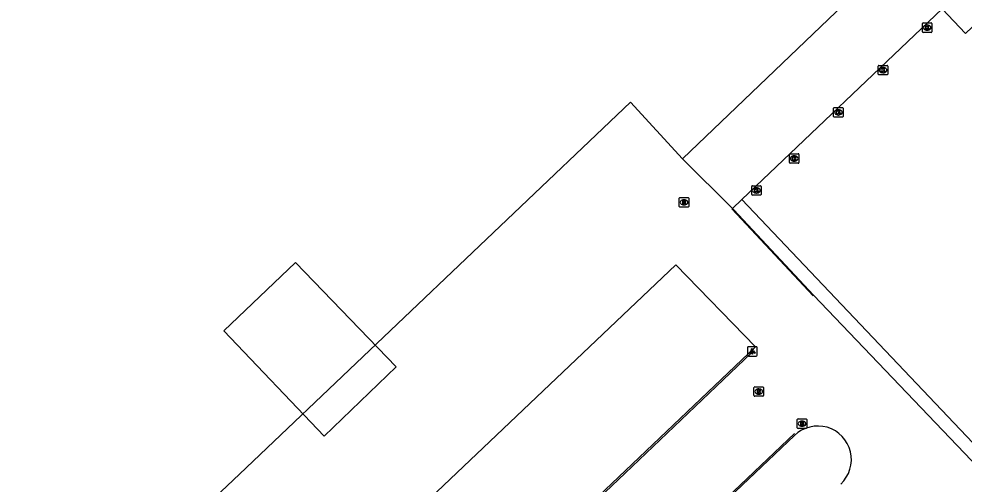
# Model space of a CAD drawing. Extents: x 156141 to 158132, y 385651 to 388399.
# Drawn here: x 156622.8 to 156722.3, y 388114.4 to 388163.4 of the extents above; entities that cross this region are included whole.
import ezdxf

# ---------------------------------------------------------------- set-up
doc = ezdxf.new("R2010")
doc.units = 0
for name, color, linetype in [('IMGEO_Brandkraan', 7, 'Continuous'), ('IMGEO_Kolk', 7, 'Continuous'), ('IMGEO_Lichtpunt', 7, 'Continuous'), ('IMGEO_Lijnafwatering', 7, 'Continuous'), ('IMGEO_Pand_vergunning_verleend', 7, 'Continuous'), ('IMGEO_Parkeervlak_gesloten', 7, 'Continuous'), ('IMGEO_Rijbaan_lokaal_gesloten', 7, 'Continuous'), ('IMGEO_Rioolput', 7, 'Continuous')]:
    doc.layers.add(name, color=color, linetype=linetype)

msp = doc.modelspace()

# ---------------------------------------------------------------- linework, layer by layer
at = {"layer": 'IMGEO_Brandkraan'}
for p, q in [((156704.776, 388120.303), (156704.776, 388121.155)), ((156704.851, 388121.229), (156705.703, 388121.229)), ((156705.287, 388120.449), (156705.262, 388120.449)), ((156705.264, 388121.009), (156705.289, 388121.009)), ((156705.777, 388121.155), (156705.777, 388120.303)), ((156705.703, 388120.229), (156704.851, 388120.229))]:
    msp.add_line(p, q, dxfattribs=at)
for points in [[(156704.776, 388120.303), (156704.776, 388121.155)], [(156704.851, 388121.229), (156705.703, 388121.229)], [(156705.124, 388120.929), (156705.124, 388120.529), (156705.337, 388120.529)], [(156705.355, 388120.929), (156705.124, 388120.929)], [(156705.303, 388120.848), (156705.249, 388120.848), (156705.249, 388120.772)], [(156705.249, 388120.772), (156705.302, 388120.772)], [(156705.311, 388120.696), (156705.249, 388120.696), (156705.249, 388120.615)], [(156705.249, 388120.615), (156705.311, 388120.615)], [(156705.777, 388121.155), (156705.777, 388120.303)], [(156705.703, 388120.229), (156704.851, 388120.229)]]:
    msp.add_lwpolyline(points, dxfattribs=at)
for centre, radius, start, end in [((156704.853, 388121.153), 0.0765, 91.55205, 178.44795), ((156704.853, 388121.153), 0.0765, 91.55205, 178.44795), ((156704.853, 388120.305), 0.0765, 181.55205, 268.44795), ((156704.853, 388120.305), 0.0765, 181.55205, 268.44795), ((156705.304, 388120.81), 0.0379, 267.82845, 90.93552), ((156705.312, 388120.655), 0.0404, 269.87594, 90.50774), ((156705.343, 388120.78), 0.251, 268.66757, 293.53466), ((156705.359, 388120.784), 0.145, 59.4692, 91.53667), ((156705.384, 388120.831), 0.0922, 285.51372, 58.15012), ((156705.389, 388120.639), 0.105, 301.31148, 78.98903), ((156705.701, 388121.153), 0.0765, 1.55205, 88.44795), ((156705.701, 388121.153), 0.0765, 1.55205, 88.44795), ((156705.701, 388120.305), 0.0765, 271.55205, 358.44795), ((156705.701, 388120.305), 0.0765, 271.55205, 358.44795)]:
    msp.add_arc(centre, radius, start, end, dxfattribs=at)
for centre, major_axis, ratio, start_param, end_param in [((156705.263, 388120.729), (-0.387, 0.002), 0.722429, 4.712389, 7.853982), ((156705.288, 388120.729), (-0.39, 0.002), 0.717154, 1.570796, 4.712389)]:
    msp.add_ellipse(centre, major_axis=major_axis, ratio=ratio, start_param=start_param, end_param=end_param, dxfattribs=at)
at = {"layer": 'IMGEO_Kolk'}
for p, q in [((156717.95, 388162.022), (156717.95, 388162.874)), ((156718.025, 388162.948), (156718.877, 388162.948)), ((156718.461, 388162.168), (156718.436, 388162.168)), ((156718.438, 388162.728), (156718.463, 388162.728)), ((156718.951, 388162.874), (156718.951, 388162.022)), ((156718.877, 388161.948), (156718.025, 388161.948)), ((156713.302, 388157.55), (156713.302, 388158.402)), ((156713.377, 388158.476), (156714.229, 388158.476)), ((156713.79, 388158.256), (156713.815, 388158.256)), ((156714.303, 388158.402), (156714.303, 388157.55)), ((156714.229, 388157.476), (156713.377, 388157.476)), ((156713.813, 388157.696), (156713.788, 388157.696)), ((156708.6, 388153.099), (156708.6, 388153.951)), ((156708.675, 388154.025), (156709.527, 388154.025)), ((156709.111, 388153.245), (156709.086, 388153.245)), ((156709.088, 388153.805), (156709.113, 388153.805)), ((156709.601, 388153.951), (156709.601, 388153.099)), ((156709.527, 388153.025), (156708.675, 388153.025)), ((156704.027, 388149.161), (156704.879, 388149.161)), ((156703.952, 388148.235), (156703.952, 388149.087)), ((156704.879, 388148.161), (156704.027, 388148.161)), ((156704.463, 388148.381), (156704.438, 388148.381)), ((156704.44, 388148.941), (156704.465, 388148.941)), ((156704.953, 388149.087), (156704.953, 388148.235)), ((156699.97, 388144.875), (156699.97, 388145.727)), ((156700.045, 388145.801), (156700.897, 388145.801)), ((156700.458, 388145.581), (156700.483, 388145.581)), ((156700.971, 388145.727), (156700.971, 388144.875)), ((156700.897, 388144.801), (156700.045, 388144.801)), ((156700.481, 388145.021), (156700.456, 388145.021))]:
    msp.add_line(p, q, dxfattribs=at)
for points in [[(156717.95, 388162.022), (156717.95, 388162.874)], [(156718.025, 388162.948), (156718.877, 388162.948)], [(156718.271, 388162.648), (156718.394, 388162.648), (156718.394, 388162.497), (156718.524, 388162.648), (156718.688, 388162.648), (156718.542, 388162.497), (156718.695, 388162.248), (156718.543, 388162.248), (156718.458, 388162.412), (156718.394, 388162.345), (156718.394, 388162.248), (156718.271, 388162.248), (156718.271, 388162.648)], [(156718.951, 388162.874), (156718.951, 388162.022)], [(156718.877, 388161.948), (156718.025, 388161.948)], [(156713.302, 388157.55), (156713.302, 388158.402)], [(156713.377, 388158.476), (156714.229, 388158.476)], [(156713.623, 388158.176), (156713.746, 388158.176), (156713.746, 388158.025), (156713.876, 388158.176), (156714.04, 388158.176), (156713.894, 388158.025), (156714.047, 388157.776), (156713.895, 388157.776), (156713.81, 388157.94), (156713.746, 388157.873), (156713.746, 388157.776), (156713.623, 388157.776), (156713.623, 388158.176)], [(156714.303, 388158.402), (156714.303, 388157.55)], [(156714.229, 388157.476), (156713.377, 388157.476)], [(156708.6, 388153.099), (156708.6, 388153.951)], [(156708.675, 388154.025), (156709.527, 388154.025)], [(156708.921, 388153.725), (156709.044, 388153.725), (156709.044, 388153.574), (156709.174, 388153.725), (156709.338, 388153.725), (156709.192, 388153.574), (156709.345, 388153.325), (156709.193, 388153.325), (156709.108, 388153.489), (156709.044, 388153.422), (156709.044, 388153.325), (156708.921, 388153.325), (156708.921, 388153.725)], [(156709.601, 388153.951), (156709.601, 388153.099)], [(156709.527, 388153.025), (156708.675, 388153.025)], [(156704.027, 388149.161), (156704.879, 388149.161)], [(156703.952, 388148.235), (156703.952, 388149.087)], [(156704.879, 388148.161), (156704.027, 388148.161)], [(156704.273, 388148.861), (156704.396, 388148.861), (156704.396, 388148.71), (156704.526, 388148.861), (156704.69, 388148.861), (156704.544, 388148.71), (156704.697, 388148.461), (156704.545, 388148.461), (156704.46, 388148.625), (156704.396, 388148.558), (156704.396, 388148.461), (156704.273, 388148.461), (156704.273, 388148.861)], [(156704.953, 388149.087), (156704.953, 388148.235)], [(156699.97, 388144.875), (156699.97, 388145.727)], [(156700.045, 388145.801), (156700.897, 388145.801)], [(156700.291, 388145.501), (156700.414, 388145.501), (156700.414, 388145.35), (156700.544, 388145.501), (156700.708, 388145.501), (156700.562, 388145.35), (156700.715, 388145.101), (156700.563, 388145.101), (156700.478, 388145.265), (156700.414, 388145.198), (156700.414, 388145.101), (156700.291, 388145.101), (156700.291, 388145.501)], [(156700.971, 388145.727), (156700.971, 388144.875)], [(156700.897, 388144.801), (156700.045, 388144.801)]]:
    msp.add_lwpolyline(points, dxfattribs=at)
for centre, start, end in [((156718.027, 388162.872), 91.55205, 178.44795), ((156718.027, 388162.872), 91.55205, 178.44795), ((156718.875, 388162.872), 1.55205, 88.44795), ((156718.875, 388162.872), 1.55205, 88.44795), ((156718.027, 388162.024), 181.55205, 268.44795), ((156718.027, 388162.024), 181.55205, 268.44795), ((156718.875, 388162.024), 271.55205, 358.44795), ((156718.875, 388162.024), 271.55205, 358.44795), ((156713.379, 388158.4), 91.55205, 178.44795), ((156713.379, 388158.4), 91.55205, 178.44795), ((156714.227, 388158.4), 1.55205, 88.44795), ((156714.227, 388158.4), 1.55205, 88.44795), ((156713.379, 388157.552), 181.55205, 268.44795), ((156713.379, 388157.552), 181.55205, 268.44795), ((156714.227, 388157.552), 271.55205, 358.44795), ((156714.227, 388157.552), 271.55205, 358.44795), ((156708.677, 388153.949), 91.55205, 178.44795), ((156708.677, 388153.949), 91.55205, 178.44795), ((156709.525, 388153.949), 1.55205, 88.44795), ((156709.525, 388153.949), 1.55205, 88.44795), ((156708.677, 388153.101), 181.55205, 268.44795), ((156708.677, 388153.101), 181.55205, 268.44795), ((156709.525, 388153.101), 271.55205, 358.44795), ((156709.525, 388153.101), 271.55205, 358.44795), ((156704.029, 388149.085), 91.55205, 178.44795), ((156704.029, 388149.085), 91.55205, 178.44795), ((156704.877, 388149.085), 1.55205, 88.44795), ((156704.877, 388149.085), 1.55205, 88.44795), ((156704.029, 388148.237), 181.55205, 268.44795), ((156704.029, 388148.237), 181.55205, 268.44795), ((156704.877, 388148.237), 271.55205, 358.44795), ((156704.877, 388148.237), 271.55205, 358.44795), ((156700.047, 388145.725), 91.55205, 178.44795), ((156700.047, 388145.725), 91.55205, 178.44795), ((156700.895, 388145.725), 1.55205, 88.44795), ((156700.895, 388145.725), 1.55205, 88.44795), ((156700.047, 388144.877), 181.55205, 268.44795), ((156700.047, 388144.877), 181.55205, 268.44795), ((156700.895, 388144.877), 271.55205, 358.44795), ((156700.895, 388144.877), 271.55205, 358.44795)]:
    msp.add_arc(centre, 0.0765, start, end, dxfattribs=at)
for centre, major_axis, ratio, start_param, end_param in [((156718.437, 388162.448), (-0.387, 0.002), 0.722429, 4.712389, 7.853982), ((156718.462, 388162.448), (-0.39, 0.002), 0.717154, 1.570796, 4.712389), ((156713.789, 388157.976), (-0.387, 0.002), 0.722429, 4.712389, 7.853982), ((156713.814, 388157.976), (-0.39, 0.002), 0.717154, 1.570796, 4.712389), ((156709.087, 388153.525), (-0.387, 0.002), 0.722429, 4.712389, 7.853982), ((156709.112, 388153.525), (-0.39, 0.002), 0.717154, 1.570796, 4.712389), ((156704.439, 388148.661), (-0.387, 0.002), 0.722429, 4.712389, 7.853982), ((156704.464, 388148.661), (-0.39, 0.002), 0.717154, 1.570796, 4.712389), ((156700.457, 388145.301), (-0.387, 0.002), 0.722429, 4.712389, 7.853982), ((156700.482, 388145.301), (-0.39, 0.002), 0.717154, 1.570796, 4.712389)]:
    msp.add_ellipse(centre, major_axis=major_axis, ratio=ratio, start_param=start_param, end_param=end_param, dxfattribs=at)
at = {"layer": 'IMGEO_Lichtpunt'}
for p, q in [((156699.538, 388128.744), (156699.538, 388127.937)), ((156699.538, 388128.744), (156699.538, 388127.937)), ((156700.44, 388128.839), (156699.632, 388128.839)), ((156700.44, 388128.839), (156699.632, 388128.839)), ((156700.534, 388127.937), (156700.534, 388128.744)), ((156700.534, 388127.937), (156700.534, 388128.744)), ((156699.632, 388127.843), (156700.44, 388127.843)), ((156699.632, 388127.843), (156700.44, 388127.843))]:
    msp.add_line(p, q, dxfattribs=at)
for points in [[(156699.912, 388128.408), (156699.951, 388128.38), (156699.763, 388128.118), (156699.725, 388128.145), (156699.912, 388128.408)], [(156700.014, 388128.36), (156700.061, 388128.36), (156700.061, 388128.038), (156700.014, 388128.038), (156700.014, 388128.36)], [(156700.124, 388128.38), (156700.162, 388128.407), (156700.349, 388128.145), (156700.31, 388128.117), (156700.124, 388128.38)]]:
    msp.add_lwpolyline(points, dxfattribs=at)
msp.add_circle((156700.037, 388128.542), 0.0994, dxfattribs=at)
for centre, start, end in [((156699.632, 388128.744), 90, 180), ((156699.632, 388128.744), 90, 180), ((156700.44, 388128.744), 0, 90), ((156700.44, 388128.744), 0, 90), ((156699.632, 388127.937), 180, 270), ((156699.632, 388127.937), 180, 270), ((156700.44, 388127.937), 270, 0), ((156700.44, 388127.937), 270, 360)]:
    msp.add_arc(centre, 0.0946, start, end, dxfattribs=at)
at = {"layer": 'IMGEO_Lijnafwatering'}
for points in [[(156706.432, 388134.204), (156697.886, 388143.345)], [(156699.915, 388128.148), (156686.635, 388115.529)], [(156704.481, 388119.682), (156689.571, 388105.523)], [(156686.635, 388115.529), (156673.355, 388102.91)]]:
    msp.add_lwpolyline(points, dxfattribs=at)
at = {"layer": 'IMGEO_Pand_vergunning_verleend'}
msp.add_lwpolyline([(156651.906, 388137.697), (156662.53, 388126.719), (156654.947, 388119.42), (156644.366, 388130.493), (156651.906, 388137.697)], dxfattribs=at)
at = {"layer": 'IMGEO_Parkeervlak_gesloten'}
for points in [[(156720.025, 388164.421), (156722.478, 388161.84), (156753.902, 388191.71), (156763.335, 388181.784)], [(156733.142, 388108.325), (156698.919, 388144.327)]]:
    msp.add_lwpolyline(points, dxfattribs=at)
at = {"layer": 'IMGEO_Rijbaan_lokaal_gesloten'}
for points in [[(156783.698, 388185.187), (156772.103, 388193.058), (156770.502, 388194.236), (156768.893, 388195.441), (156767.332, 388196.734), (156754.128, 388207.456), (156692.7, 388148.628)], [(156698.919, 388144.327), (156720.025, 388164.421)], [(156692.7, 388148.628), (156687.199, 388154.591), (156646.005, 388115.411), (156600.051, 388071.963), (156593.592, 388078.004)], [(156697.941, 388143.396), (156692.7, 388148.628)], [(156697.941, 388143.396), (156698.919, 388144.327)], [(156732.988, 388106.533), (156732.962, 388106.561), (156706.487, 388134.255), (156698.079, 388143.248), (156697.941, 388143.396)], [(156606.611, 388039.666), (156598.243, 388048.443), (156691.986, 388137.462), (156700.37, 388128.807), (156606.611, 388039.666)], [(156635.495, 388023.834), (156633.657, 388022.131), (156628.961, 388027.002), (156641.815, 388039.199), (156636.245, 388044.954), (156623.379, 388032.669), (156623.232, 388032.812), (156634.564, 388043.573), (156632.676, 388045.584), (156632.98, 388045.892), (156629.994, 388048.785), (156704.477, 388119.48)]]:
    msp.add_lwpolyline(points, dxfattribs=at)
msp.add_arc((156706.942, 388116.953), 3.531, 312.8419, 134.28875, dxfattribs=at)
at = {"layer": 'IMGEO_Rioolput'}
for p, q in [((156692.342, 388143.619), (156692.342, 388144.471)), ((156692.417, 388144.545), (156693.269, 388144.545)), ((156692.83, 388144.325), (156692.855, 388144.325)), ((156693.343, 388144.471), (156693.343, 388143.619)), ((156693.269, 388143.545), (156692.417, 388143.545)), ((156692.853, 388143.765), (156692.828, 388143.765)), ((156700.214, 388123.686), (156700.214, 388124.538)), ((156700.289, 388124.612), (156701.141, 388124.612)), ((156700.702, 388124.392), (156700.727, 388124.392)), ((156701.215, 388124.538), (156701.215, 388123.686)), ((156701.141, 388123.612), (156700.289, 388123.612)), ((156700.725, 388123.832), (156700.7, 388123.832))]:
    msp.add_line(p, q, dxfattribs=at)
for points in [[(156692.342, 388143.619), (156692.342, 388144.471)], [(156692.417, 388144.545), (156693.269, 388144.545)], [(156692.931, 388144.243), (156692.679, 388144.245), (156692.679, 388143.845)], [(156693.343, 388144.471), (156693.343, 388143.619)], [(156693.269, 388143.545), (156692.417, 388143.545)], [(156692.679, 388143.845), (156692.803, 388143.845), (156692.803, 388144.007), (156692.814, 388144.007)], [(156692.857, 388144.164), (156692.803, 388144.164), (156692.803, 388144.083)], [(156692.803, 388144.083), (156692.855, 388144.083)], [(156692.861, 388143.978), (156692.932, 388143.845), (156693.072, 388143.845), (156693.007, 388143.971)], [(156700.214, 388123.686), (156700.214, 388124.538)], [(156700.289, 388124.612), (156701.141, 388124.612)], [(156700.803, 388124.31), (156700.551, 388124.312), (156700.551, 388123.912)], [(156701.215, 388124.538), (156701.215, 388123.686)], [(156701.141, 388123.612), (156700.289, 388123.612)], [(156700.551, 388123.912), (156700.675, 388123.912), (156700.675, 388124.074), (156700.686, 388124.074)], [(156700.729, 388124.231), (156700.675, 388124.231), (156700.675, 388124.15)], [(156700.675, 388124.15), (156700.727, 388124.15)], [(156700.733, 388124.045), (156700.804, 388123.912), (156700.944, 388123.912), (156700.879, 388124.038)]]:
    msp.add_lwpolyline(points, dxfattribs=at)
for centre, radius, start, end in [((156692.419, 388144.469), 0.0765, 91.55205, 178.44795), ((156692.419, 388144.469), 0.0765, 91.55205, 178.44795), ((156692.93, 388144.133), 0.109, 350.36119, 89.41601), ((156693.267, 388144.469), 0.0765, 1.55205, 88.44795), ((156693.267, 388144.469), 0.0765, 1.55205, 88.44795), ((156692.419, 388143.621), 0.0765, 181.55205, 268.44795), ((156692.419, 388143.621), 0.0765, 181.55205, 268.44795), ((156692.813, 388143.954), 0.0533, 26.02933, 88.69889), ((156692.839, 388144.272), 0.19, 274.7715, 282.96867), ((156692.863, 388144.068), 0.0964, 77.00612, 93.18647), ((156692.877, 388144.125), 0.0378, 276.66336, 79.67722), ((156692.928, 388144.133), 0.112, 277.58423, 350.98172), ((156692.912, 388143.918), 0.108, 29.51342, 73.79051), ((156693.267, 388143.621), 0.0765, 271.55205, 358.44795), ((156693.267, 388143.621), 0.0765, 271.55205, 358.44795), ((156700.291, 388124.536), 0.0765, 91.55205, 178.44795), ((156700.291, 388124.536), 0.0765, 91.55205, 178.44795), ((156700.802, 388124.2), 0.109, 350.36119, 89.41601), ((156701.139, 388124.536), 0.0765, 1.55205, 88.44795), ((156701.139, 388124.536), 0.0765, 1.55205, 88.44795), ((156700.291, 388123.688), 0.0765, 181.55205, 268.44795), ((156700.291, 388123.688), 0.0765, 181.55205, 268.44795), ((156700.685, 388124.021), 0.0533, 26.02933, 88.69889), ((156700.711, 388124.339), 0.19, 274.7715, 282.96867), ((156700.735, 388124.135), 0.0964, 77.00612, 93.18647), ((156700.749, 388124.192), 0.0378, 276.66336, 79.67722), ((156700.8, 388124.2), 0.112, 277.58423, 350.98172), ((156700.784, 388123.985), 0.108, 29.51342, 73.79051), ((156701.139, 388123.688), 0.0765, 271.55205, 358.44795), ((156701.139, 388123.688), 0.0765, 271.55205, 358.44795)]:
    msp.add_arc(centre, radius, start, end, dxfattribs=at)
for centre, major_axis, ratio, start_param, end_param in [((156692.829, 388144.045), (-0.387, 0.002), 0.722429, 4.712389, 7.853982), ((156692.854, 388144.045), (-0.39, 0.002), 0.717154, 1.570796, 4.712389), ((156700.701, 388124.112), (-0.387, 0.002), 0.722429, 4.712389, 7.853982), ((156700.726, 388124.112), (-0.39, 0.002), 0.717154, 1.570796, 4.712389)]:
    msp.add_ellipse(centre, major_axis=major_axis, ratio=ratio, start_param=start_param, end_param=end_param, dxfattribs=at)

doc.saveas('drawing.dxf')
